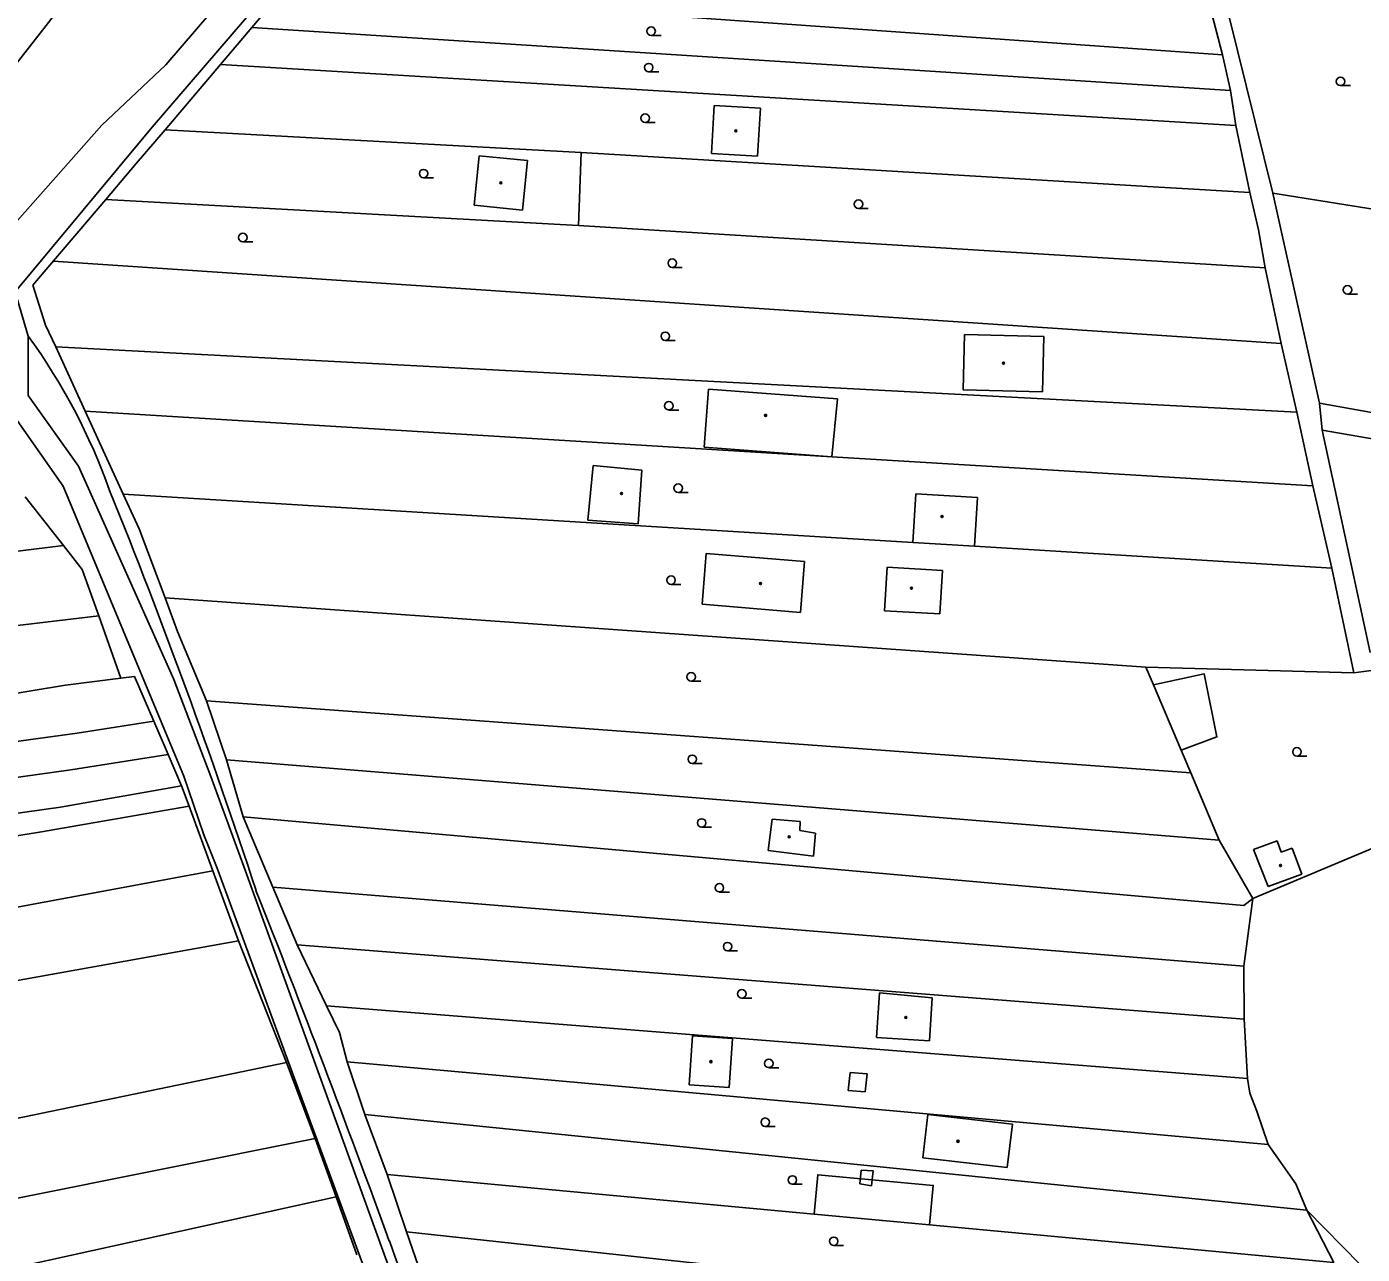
# Model space of a CAD drawing. Extents: x -596024 to -594475, y -1163820 to -1161957.
# Drawn here: x -595718.6 to -595600.9, y -1163179.9 to -1163071.7 of the extents above; entities that cross this region are included whole.
import ezdxf

# ---------------------------------------------------------------- set-up
doc = ezdxf.new("R2010")
doc.units = 0
for name, color, linetype in [('Level 10', 7, 'Continuous'), ('Level 11', 7, 'Continuous'), ('Level 36', 7, 'Continuous'), ('Level 39', 7, 'Continuous'), ('Level 51', 7, 'Continuous'), ('Level 52', 7, 'Continuous'), ('Level 54', 7, 'Continuous'), ('Level 7', 7, 'Continuous')]:
    doc.layers.add(name, color=color, linetype=linetype)

msp = doc.modelspace()

# ---------------------------------------------------------------- linework, layer by layer
at = {"layer": 'Level 10'}
for points in [[(-595706.35, -1163075.03), (-595673.14, -1163036.39)], [(-595707.55, -1163080.51), (-595671.89, -1163039.07)], [(-595715.01, -1163069.12), (-595734.82, -1163094.46), (-595752.71, -1163114.63), (-595768.54, -1163130.21), (-595784.76, -1163144.78), (-595800.47, -1163157.57), (-595824.03, -1163173.72), (-595844.1, -1163185.1), (-595871.39, -1163197.95), (-595902.45, -1163210.22)], [(-595707.55, -1163080.51), (-595719.62, -1163095.02), (-595718.47, -1163098.93), (-595718.47, -1163104.16)], [(-595707.3, -1163125.45), (-595714.03, -1163110.4), (-595718.47, -1163104.16)], [(-595719.66, -1163106.09), (-595715.38, -1163112.16), (-595709.01, -1163127.49)]]:
    msp.add_lwpolyline(points, dxfattribs=at)
at = {"layer": 'Level 11'}
for points in [[(-595896.52, -1163220.95), (-595869.19, -1163210.7), (-595854.29, -1163203.44), (-595828.89, -1163188.08), (-595800.76, -1163166.97), (-595763.77, -1163133.13), (-595747.79, -1163118.78), (-595728.03, -1163098.44), (-595711.98, -1163080.35), (-595706.35, -1163075.03)], [(-595742.13, -1163120.55), (-595735.77, -1163119.91), (-595715.36, -1163117.4)], [(-595712.26, -1163123.58), (-595750.12, -1163128.09)], [(-595759.36, -1163136.66), (-595756.9, -1163136.57), (-595715.19, -1163129.69), (-595710.3, -1163129.09)], [(-595619.27, -1163129.67), (-595614.79, -1163128.71), (-595613.67, -1163134.26), (-595616.83, -1163135.43)], [(-595763.38, -1163140.31), (-595756.69, -1163139.92), (-595732.44, -1163136.43), (-595714.17, -1163133.94)], [(-595767.25, -1163143.82), (-595756.7, -1163143.09), (-595733.86, -1163139.82), (-595714.71, -1163137.16)], [(-595771.27, -1163147.47), (-595756.31, -1163146.15), (-595715.62, -1163140.45)], [(-595717.47, -1163142.66), (-595725.94, -1163144.01), (-595755.93, -1163147.89), (-595768.5, -1163149.1)], [(-595649.19, -1163176.32), (-595648.86, -1163172.84), (-595638.68, -1163173.78), (-595639.01, -1163177.27)]]:
    msp.add_lwpolyline(points, dxfattribs=at)
for centre, radius, start, end in [((-595762.39, -1163130.77), 54.25, 19.6517, 35.9452), ((-596234.26, -1163324.05), 564.12, 18.208, 22.0216), ((-596780.66, -1163577.01), 1164.27, 20.00629, 21.63321), ((-595225.01, -1163015.1), 489.75, 199.5121, 202.8055)]:
    msp.add_arc(centre, radius, start, end, dxfattribs=at)
at = {"layer": 'Level 36'}
for p, q in [((-595663.56, -1163072.43), (-595662.68, -1163072.43)), ((-595663.77, -1163075.64), (-595662.89, -1163075.64)), ((-595602.78, -1163076.86), (-595601.91, -1163076.86)), ((-595664.08, -1163080.11), (-595663.2, -1163080.11)), ((-595683.61, -1163084.98), (-595682.73, -1163084.98)), ((-595645.28, -1163087.68), (-595644.41, -1163087.68)), ((-595699.55, -1163090.61), (-595698.68, -1163090.61)), ((-595661.69, -1163092.89), (-595660.82, -1163092.89)), ((-595602.16, -1163095.23), (-595601.28, -1163095.23)), ((-595662.31, -1163099.32), (-595661.43, -1163099.32)), ((-595662, -1163105.45), (-595661.12, -1163105.45)), ((-595661.17, -1163112.71), (-595660.3, -1163112.71)), ((-595661.8, -1163120.82), (-595660.93, -1163120.82)), ((-595660.03, -1163129.34), (-595659.16, -1163129.34)), ((-595606.62, -1163135.95), (-595605.75, -1163135.95)), ((-595659.93, -1163136.61), (-595659.05, -1163136.61)), ((-595659.1, -1163142.21), (-595658.23, -1163142.21)), ((-595657.54, -1163147.93), (-595656.66, -1163147.93)), ((-595656.81, -1163153.11), (-595655.93, -1163153.11)), ((-595655.56, -1163157.27), (-595654.68, -1163157.27)), ((-595653.18, -1163163.41), (-595652.3, -1163163.41)), ((-595653.49, -1163168.59), (-595652.61, -1163168.59)), ((-595651.1, -1163173.68), (-595650.23, -1163173.68)), ((-595647.46, -1163179.09), (-595646.59, -1163179.09))]:
    msp.add_line(p, q, dxfattribs=at)
for centre in [(-595663.56, -1163072.05), (-595663.77, -1163075.27), (-595602.78, -1163076.48), (-595664.08, -1163079.73), (-595683.61, -1163084.61), (-595645.28, -1163087.31), (-595699.55, -1163090.24), (-595661.69, -1163092.51), (-595602.16, -1163094.86), (-595662.31, -1163098.95), (-595662, -1163105.07), (-595661.17, -1163112.34), (-595661.8, -1163120.44), (-595660.03, -1163128.96), (-595606.62, -1163135.58), (-595659.93, -1163136.23), (-595659.1, -1163141.84), (-595657.54, -1163147.55), (-595656.81, -1163152.74), (-595655.56, -1163156.9), (-595653.18, -1163163.03), (-595653.49, -1163168.22), (-595651.1, -1163173.31), (-595647.46, -1163178.71)]:
    msp.add_circle(centre, 0.375, dxfattribs=at)
at = {"layer": 'Level 39'}
for centre, radius in [((-595656.08, -1163080.84), 0.09), ((-595656.08, -1163080.84), 0.0398), ((-595676.81, -1163085.43), 0.09), ((-595676.81, -1163085.43), 0.0398), ((-595632.49, -1163101.32), 0.09), ((-595632.49, -1163101.32), 0.0398), ((-595653.46, -1163105.92), 0.09), ((-595653.46, -1163105.92), 0.0398), ((-595666.16, -1163112.81), 0.09), ((-595666.16, -1163112.81), 0.0398), ((-595637.91, -1163114.83), 0.09), ((-595637.91, -1163114.83), 0.0398), ((-595653.91, -1163120.74), 0.09), ((-595653.91, -1163120.74), 0.0398), ((-595640.61, -1163121.15), 0.09), ((-595640.61, -1163121.15), 0.0398), ((-595651.38, -1163143.06), 0.09), ((-595651.38, -1163143.06), 0.0398), ((-595608.06, -1163145.59), 0.09), ((-595608.06, -1163145.59), 0.0398), ((-595641.1, -1163158.98), 0.09), ((-595641.1, -1163158.98), 0.0398), ((-595658.28, -1163162.88), 0.09), ((-595658.28, -1163162.88), 0.0398), ((-595636.5, -1163169.9), 0.09), ((-595636.5, -1163169.9), 0.0398)]:
    msp.add_circle(centre, radius, dxfattribs=at)
at = {"layer": 'Level 51'}
for points in [[(-595613.19, -1163074.13), (-595615.02, -1163066.99)], [(-595608.75, -1163086.33), (-595613.43, -1163067.43)], [(-595695.83, -1163068.29), (-595613.19, -1163074.13)], [(-595612.48, -1163077.3), (-595698.75, -1163071.73)], [(-595701.52, -1163074.99), (-595612.02, -1163080.36)], [(-595612.48, -1163077.3), (-595613.19, -1163074.13)], [(-595612.02, -1163080.36), (-595612.48, -1163077.3)], [(-595669.73, -1163082.76), (-595706.41, -1163080.74)], [(-595610.76, -1163086.28), (-595612.02, -1163080.36)], [(-595669.73, -1163082.76), (-595669.95, -1163089.18)], [(-595610.76, -1163086.28), (-595615.7, -1163085.99), (-595619.3, -1163085.77), (-595669.73, -1163082.76)], [(-595711.63, -1163086.88), (-595669.95, -1163089.18)], [(-595609.42, -1163092.91), (-595610.01, -1163089.58), (-595610.76, -1163086.28)], [(-595608.75, -1163086.33), (-595594.77, -1163088.58)], [(-595604.63, -1163104.85), (-595608.75, -1163086.33)], [(-595669.95, -1163089.18), (-595609.42, -1163092.91)], [(-595716.27, -1163092.33), (-595608, -1163099.58)], [(-595608, -1163099.58), (-595609.42, -1163092.91)], [(-595606.62, -1163105.63), (-595716.05, -1163099.89)], [(-595606.62, -1163105.63), (-595608, -1163099.58)], [(-595713.45, -1163105.55), (-595647.62, -1163109.57)], [(-595605.22, -1163112.13), (-595606.62, -1163105.63)], [(-595604.63, -1163104.85), (-595604.41, -1163107.23)], [(-595597.39, -1163106.13), (-595604.63, -1163104.85)], [(-595604.41, -1163107.23), (-595600.17, -1163126.82)], [(-595604.41, -1163107.23), (-595586.39, -1163110.35)], [(-595647.62, -1163109.57), (-595605.22, -1163112.13)], [(-595640.48, -1163117.12), (-595710.09, -1163112.85)], [(-595603.55, -1163119.39), (-595605.22, -1163112.13)], [(-595603.55, -1163119.39), (-595635.05, -1163117.46)], [(-595601.61, -1163128.61), (-595603.55, -1163119.39)], [(-595706.41, -1163122), (-595619.93, -1163128.11)], [(-595702.75, -1163131.07), (-595705.3, -1163124.96)], [(-595619.93, -1163128.11), (-595601.61, -1163128.61)], [(-595615.98, -1163137.42), (-595616.83, -1163135.43), (-595619.27, -1163129.67), (-595619.93, -1163128.11)], [(-595707.4, -1163132.87), (-595709.11, -1163128.94), (-595710.3, -1163129.09)], [(-595601.61, -1163128.61), (-595599.83, -1163128.38)], [(-595615.98, -1163137.42), (-595702.75, -1163131.07)], [(-595700.98, -1163136.29), (-595702.75, -1163131.07)], [(-595707.4, -1163132.87), (-595714.17, -1163133.94)], [(-595706.14, -1163135.8), (-595707.4, -1163132.87)], [(-595706.14, -1163135.8), (-595714.71, -1163137.16)], [(-595704.95, -1163138.57), (-595706.14, -1163135.8)], [(-595699.52, -1163141.3), (-595700.98, -1163136.29)], [(-595700.98, -1163136.29), (-595613.48, -1163143.37)], [(-595613.48, -1163143.37), (-595615.98, -1163137.42)], [(-595704.95, -1163138.57), (-595715.62, -1163140.45)], [(-595704.29, -1163140.36), (-595704.95, -1163138.57)], [(-595717.47, -1163142.66), (-595704.29, -1163140.36)], [(-595702.2, -1163146.07), (-595704.29, -1163140.36)], [(-595696.9, -1163147.5), (-595699.52, -1163141.3)], [(-595699.52, -1163141.3), (-595611.3, -1163149.11), (-595610.52, -1163148.49)], [(-595610.52, -1163148.49), (-595613.48, -1163143.37)], [(-595610.52, -1163148.49), (-595596.08, -1163142.44)], [(-595702.2, -1163146.07), (-595723.59, -1163150.02)], [(-595699.94, -1163152.23), (-595702.2, -1163146.07)], [(-595694.77, -1163152.59), (-595696.9, -1163147.5)], [(-595696.9, -1163147.5), (-595611.29, -1163154.45)], [(-595611.29, -1163154.45), (-595610.52, -1163148.49)], [(-595699.94, -1163152.23), (-595725.34, -1163156.78)], [(-595699.94, -1163152.23), (-595695.71, -1163162.95)], [(-595692.17, -1163157.96), (-595694.77, -1163152.59)], [(-595611.27, -1163159.13), (-595694.77, -1163152.59)], [(-595611.27, -1163159.13), (-595611.29, -1163154.45)], [(-595690.34, -1163162.9), (-595691.04, -1163160.31), (-595692.17, -1163157.96)], [(-595692.17, -1163157.96), (-595610.98, -1163164.36)], [(-595610.98, -1163164.36), (-595611.27, -1163159.13)], [(-595695.71, -1163162.95), (-595747.6, -1163173.71)], [(-595693.16, -1163169.66), (-595695.71, -1163162.95)], [(-595688.79, -1163167.54), (-595690.34, -1163162.9)], [(-595690.34, -1163162.9), (-595609.16, -1163170.18)], [(-595609.16, -1163170.18), (-595610.15, -1163167.24), (-595610.78, -1163165.65), (-595610.98, -1163164.36)], [(-595686.83, -1163172.82), (-595688.79, -1163167.54)], [(-595605.75, -1163175.97), (-595688.79, -1163167.54)], [(-595762.04, -1163183.27), (-595746.73, -1163180.37), (-595693.16, -1163169.66)], [(-595691.33, -1163174.78), (-595693.16, -1163169.66)], [(-595605.75, -1163175.97), (-595606.73, -1163173.64), (-595609.16, -1163170.18)], [(-595685.12, -1163177.89), (-595686.83, -1163172.82)], [(-595686.83, -1163172.82), (-595649.19, -1163176.32), (-595639.01, -1163177.27), (-595603.37, -1163180.58)], [(-595775.15, -1163191.94), (-595746.26, -1163186.9), (-595691.33, -1163174.78)], [(-595689.49, -1163179.9), (-595691.33, -1163174.78)], [(-595601.01, -1163180.8), (-595605.75, -1163175.97)], [(-595683.29, -1163183.13), (-595685.12, -1163177.89)], [(-595600.19, -1163187.08), (-595685.12, -1163177.89)]]:
    msp.add_lwpolyline(points, dxfattribs=at)
at = {"layer": 'Level 52'}
for points in [[(-595658.24, -1163082.83), (-595657.99, -1163078.6)], [(-595657.99, -1163078.6), (-595653.92, -1163078.84)], [(-595653.92, -1163078.84), (-595654.18, -1163083.08)], [(-595679.16, -1163087.4), (-595678.72, -1163083.03)], [(-595678.72, -1163083.03), (-595674.46, -1163083.46)], [(-595674.46, -1163083.46), (-595674.9, -1163087.82)], [(-595654.18, -1163083.08), (-595658.24, -1163082.83)], [(-595674.9, -1163087.82), (-595679.16, -1163087.4)], [(-595636.05, -1163103.66), (-595635.92, -1163098.79)], [(-595635.92, -1163098.79), (-595628.93, -1163098.97)], [(-595628.93, -1163098.97), (-595629.05, -1163103.84)], [(-595658.87, -1163108.72), (-595658.49, -1163103.6)], [(-595658.49, -1163103.6), (-595647.12, -1163104.45)], [(-595647.12, -1163104.45), (-595647.62, -1163109.57)], [(-595629.05, -1163103.84), (-595636.05, -1163103.66)], [(-595647.62, -1163109.57), (-595658.87, -1163108.72)], [(-595669.14, -1163115.15), (-595668.67, -1163110.34)], [(-595668.67, -1163110.34), (-595664.37, -1163110.76)], [(-595664.37, -1163110.76), (-595664.7, -1163115.47)], [(-595640.48, -1163117.12), (-595640.21, -1163112.82)], [(-595640.21, -1163112.82), (-595634.79, -1163113.15)], [(-595634.79, -1163113.15), (-595635.05, -1163117.46)], [(-595664.7, -1163115.47), (-595669.14, -1163115.15)], [(-595635.05, -1163117.46), (-595640.48, -1163117.12)], [(-595659.06, -1163122.55), (-595658.69, -1163118.08)], [(-595658.69, -1163118.08), (-595650.02, -1163118.81)], [(-595650.02, -1163118.81), (-595650.39, -1163123.28)], [(-595642.97, -1163123.15), (-595642.76, -1163119.31)], [(-595642.76, -1163119.31), (-595637.88, -1163119.58)], [(-595637.88, -1163119.58), (-595638.1, -1163123.42)], [(-595650.39, -1163123.28), (-595659.06, -1163122.55)], [(-595638.1, -1163123.42), (-595642.97, -1163123.15)], [(-595653.24, -1163144.27), (-595652.88, -1163141.5)], [(-595652.88, -1163141.5), (-595650.42, -1163141.72)], [(-595650.42, -1163141.72), (-595650.46, -1163142.5)], [(-595650.46, -1163142.5), (-595649.06, -1163142.75)], [(-595649.06, -1163142.75), (-595649.24, -1163144.76)], [(-595610.45, -1163144.19), (-595608.37, -1163143.43)], [(-595608.37, -1163143.43), (-595608.01, -1163144.42)], [(-595649.24, -1163144.76), (-595653.24, -1163144.27)], [(-595609.16, -1163147.43), (-595610.45, -1163144.19)], [(-595608.01, -1163144.42), (-595607.03, -1163144.06)], [(-595607.03, -1163144.06), (-595606.19, -1163146.35)], [(-595606.19, -1163146.35), (-595609.16, -1163147.43)], [(-595643.68, -1163160.74), (-595643.42, -1163156.8)], [(-595643.42, -1163156.8), (-595638.77, -1163157.25)], [(-595638.77, -1163157.25), (-595639.02, -1163161.05)], [(-595660.19, -1163164.92), (-595659.9, -1163160.6)], [(-595659.9, -1163160.6), (-595656.37, -1163160.84)], [(-595656.37, -1163160.84), (-595656.67, -1163165.16)], [(-595639.02, -1163161.05), (-595643.68, -1163160.74)], [(-595656.67, -1163165.16), (-595660.19, -1163164.92)], [(-595639.6, -1163171.36), (-595639.16, -1163167.54)], [(-595639.16, -1163167.54), (-595631.71, -1163168.4)], [(-595631.71, -1163168.4), (-595632.16, -1163172.22)], [(-595632.16, -1163172.22), (-595639.6, -1163171.36)]]:
    msp.add_lwpolyline(points, dxfattribs=at)
at = {"layer": 'Level 54'}
for points in [[(-595705.63, -1163129.19), (-595707.3, -1163125.45)], [(-595709.01, -1163127.49), (-595704.76, -1163137.72)], [(-595702.36, -1163137.74), (-595705.63, -1163129.19)], [(-595704.76, -1163137.72), (-595702.99, -1163142.88)], [(-595699.47, -1163145.69), (-595702.36, -1163137.74)], [(-595702.99, -1163142.88), (-595701.82, -1163145.84)], [(-595701.82, -1163145.84), (-595684.79, -1163192.09)], [(-595683.61, -1163189.41), (-595699.47, -1163145.69)], [(-595646.18, -1163165.42), (-595646, -1163163.83)], [(-595646, -1163163.83), (-595644.5, -1163163.95)], [(-595644.5, -1163163.95), (-595644.68, -1163165.54)], [(-595644.68, -1163165.54), (-595646.18, -1163165.42)], [(-595645.16, -1163173.66), (-595645.03, -1163172.43)], [(-595645.03, -1163172.43), (-595643.98, -1163172.5)], [(-595643.98, -1163172.5), (-595644.12, -1163173.82)], [(-595644.12, -1163173.82), (-595645.16, -1163173.66)], [(-595605.75, -1163175.97), (-595603.37, -1163180.58)]]:
    msp.add_lwpolyline(points, dxfattribs=at)
at = {"layer": 'Level 7'}
for points in [[(-595698.75, -1163071.73), (-595695.72, -1163068.16)], [(-595701.52, -1163074.99), (-595698.75, -1163071.73)], [(-595706.41, -1163080.74), (-595701.52, -1163074.99)], [(-595708.95, -1163083.73), (-595706.41, -1163080.74)], [(-595711.63, -1163086.88), (-595708.95, -1163083.73)], [(-595716.57, -1163092.69), (-595711.63, -1163086.88)], [(-595718.07, -1163094.45), (-595716.57, -1163092.69)], [(-595716.05, -1163099.89), (-595716.94, -1163097.96), (-595718.07, -1163094.45)], [(-595708.68, -1163115.92), (-595710.09, -1163112.85), (-595713.45, -1163105.55), (-595716.05, -1163099.89)], [(-595718.74, -1163113.09), (-595715.36, -1163117.4)], [(-595705.3, -1163124.96), (-595706.41, -1163122), (-595708.68, -1163115.92)], [(-595715.36, -1163117.4), (-595713.71, -1163119.5)], [(-595713.71, -1163119.5), (-595712.26, -1163123.58)], [(-595712.26, -1163123.58), (-595710.3, -1163129.09)]]:
    msp.add_lwpolyline(points, dxfattribs=at)

doc.saveas('drawing.dxf')
